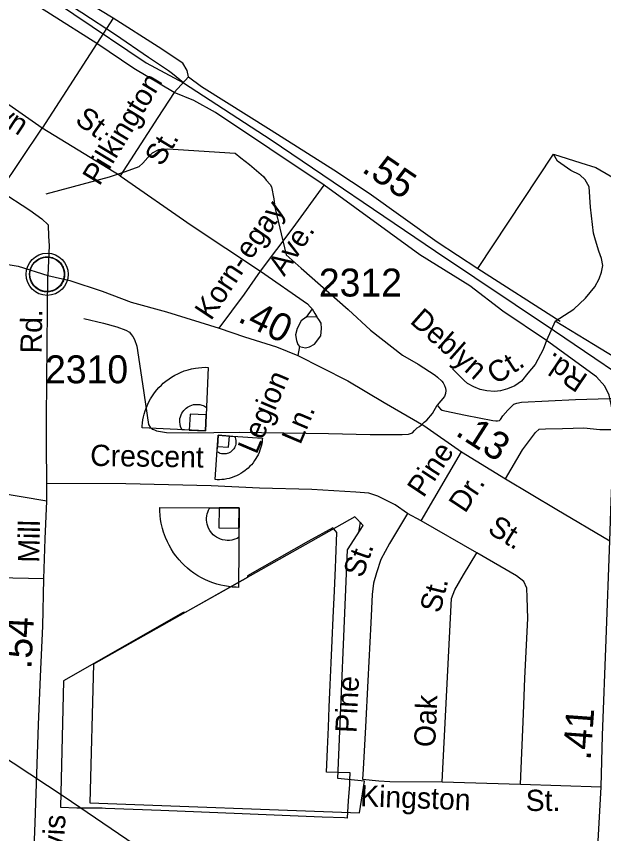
# Model space of a CAD drawing. Extents: x 2082433 to 2279600, y 546599 to 755198.
# Drawn here: x 2224806 to 2227436, y 638594 to 642250 of the extents above; entities that cross this region are included whole.
import ezdxf

# ---------------------------------------------------------------- set-up
doc = ezdxf.new("R2010")
doc.units = 0
for name, color, linetype in [('Exist Boundary Political City Limit New', 7, 'Continuous'), ('Exist Boundary Political City Limit New Hole', 7, 'Continuous'), ('Exist Civil Demographics Community CELL', 7, 'Continuous'), ('Exist Cultural Recreational Baseball or SoftBall Diamond CELL', 7, 'Continuous'), ('Exist Hydrographic Misc Water Feature', 7, 'Continuous'), ('Exist Railroad Mainline', 7, 'Continuous'), ('Exist Road Non-System Type 51', 7, 'Continuous'), ('Exist Road Non-System Type 51 Label', 7, 'Continuous'), ('Exist Road Primary US Attributed', 7, 'Continuous'), ('Exist Road Primary US Mileage Hundredths English Label', 7, 'Continuous'), ('Exist Road Secondary Mileage Hundredths English Label', 7, 'Continuous'), ('Exist Road Secondary Type 51 Attributed', 7, 'Continuous'), ('Exist Road Secondary Type 51 Label', 7, 'Continuous'), ('Exist Road Secondary Type 51 Number Label', 7, 'Continuous'), ('Exist Utilities Electrical Transmission Line', 7, 'Continuous'), ('Map Preparation Boundary City Limit Buffer Line', 7, 'Continuous')]:
    doc.layers.add(name, color=color, linetype=linetype)

msp = doc.modelspace()

# ---------------------------------------------------------------- linework, layer by layer
at = {"layer": 'Exist Boundary Political City Limit New'}
for points in [[(2226345.8, 639987.1), (2226339, 639941), (2226359.8, 639972.9), (2226345.8, 639987.1)], [(2226227.5, 639958), (2226223.2, 639962.9), (2226114, 639901.9), (2225842, 639747.7), (2225841.8, 639740.8), (2225562.5, 639583.6), (2225553, 639583.9), (2225018, 639277.8), (2225004.2, 638713.3), (2225077.5, 638709.4), (2225191, 638709.4), (2225206.2, 638708.9), (2225452.8, 638698.9), (2225816.8, 638684.4), (2226176.2, 638669.9), (2226276.2, 638666), (2226287.8, 638665.6), (2226289.5, 638665.6), (2226290.8, 638690), (2226293.8, 638741.2), (2226299.2, 638814.7), (2226300, 638835.6), (2226301, 638865.6), (2226246.8, 638867.8), (2226195.8, 638869.9), (2226199.2, 638971.5), (2226203.8, 639070.6), (2226206.5, 639160.3), (2226211.2, 639260.1), (2226216, 639358.8), (2226220.5, 639458.6), (2226224.5, 639559.5), (2226230.5, 639679.9), (2226235.8, 639783.8), (2226237.5, 639821.8), (2226242, 639941.1), (2226227.5, 639958)]]:
    msp.add_lwpolyline(points, dxfattribs=at)
at = {"layer": 'Exist Boundary Political City Limit New Hole'}
msp.add_lwpolyline([(2226321.6, 640011.1), (2225151.8, 639352.3), (2225135.5, 638731.7), (2226343.4, 638688.1), (2226365.2, 638829.7), (2226245.5, 638840.6), (2226289, 639864.1), (2226359.7, 639972.9)], close=True, dxfattribs=at)
at = {"layer": 'Exist Civil Demographics Community CELL'}
msp.add_lwpolyline([(2224866.7, 641108.9), (2224867.7, 641114.5), (2224869.5, 641121.1), (2224872.4, 641128.3), (2224875.4, 641134), (2224878.7, 641139.8), (2224882.5, 641144.9), (2224886.4, 641149.3), (2224891, 641153.9), (2224896.5, 641158.4), (2224902, 641162.1), (2224906.8, 641165), (2224911.9, 641167.4), (2224917.4, 641169.7), (2224923, 641171.5), (2224927.3, 641172.7), (2224932.2, 641173.4), (2224936.3, 641174.1), (2224942.7, 641174.4), (2224947.1, 641174.3), (2224952.8, 641174), (2224957.7, 641173.3), (2224962.6, 641172.3), (2224967.6, 641170.9), (2224972.7, 641169), (2224979.4, 641166.1), (2224985.7, 641162.6), (2224990.7, 641159), (2224995.9, 641155), (2224999.2, 641151.9), (2225003.3, 641147.5), (2225007.2, 641142.8), (2225010.3, 641138.2), (2225013.4, 641133.2), (2225015.8, 641128), (2225017.9, 641123), (2225019.4, 641118), (2225020.7, 641113.4), (2225021.8, 641107.4), (2225022.4, 641102.7), (2225022.7, 641096.7), (2225022.5, 641090.9), (2225022, 641085.2), (2225021, 641079.7), (2225019.4, 641073.5), (2225017.5, 641067.7), (2225015.2, 641062.6), (2225012, 641056.6), (2225008.8, 641051.3), (2225005.3, 641046.6), (2225001.1, 641041.9), (2224995.8, 641036.9), (2224990.8, 641032.8), (2224985.8, 641029.4), (2224981.4, 641026.8), (2224974.6, 641023.6), (2224967.5, 641020.9), (2224961.5, 641019.4), (2224954.9, 641018.1), (2224950.5, 641017.7), (2224946, 641017.4), (2224940.4, 641017.4), (2224936.1, 641017.8), (2224930.5, 641018.6), (2224924.6, 641019.9), (2224920, 641021.2), (2224914.8, 641023), (2224910.2, 641025), (2224906.3, 641027.3), (2224899.5, 641031.3), (2224893.9, 641035.6), (2224889, 641040.1), (2224884.6, 641045), (2224881.4, 641048.9), (2224878.4, 641053.1), (2224874.3, 641060.2), (2224872.6, 641063.7), (2224870.9, 641067.8), (2224868.3, 641075.9), (2224866.7, 641083), (2224866.1, 641088.2), (2224865.7, 641094.5), (2224865.7, 641099.2), (2224866.2, 641105.6)], close=True, dxfattribs=at)
for centre, radius in [((2224944.4, 641096.5), 94.3), ((2224944.1, 641096.8), 76.7)]:
    msp.add_circle(centre, radius, dxfattribs=at)
at = {"layer": 'Exist Cultural Recreational Baseball or SoftBall Diamond CELL'}
for points in [[(2225652.9, 640396.3), (2225369.2, 640409), (2225369.6, 640417.4), (2225371, 640431.7), (2225373, 640444.7), (2225375.9, 640458.6), (2225379, 640471.5), (2225383.5, 640486), (2225388.5, 640500.5), (2225395, 640515.3), (2225401.4, 640528.4), (2225407.7, 640539.8), (2225415.9, 640552.7), (2225425.6, 640566.6), (2225435.7, 640579.3), (2225444.8, 640589.6), (2225455.9, 640600.9), (2225464.4, 640608.9), (2225475, 640617.8), (2225489.9, 640629), (2225501.6, 640636.8), (2225516.2, 640645.4), (2225529, 640651.9), (2225541.5, 640657.5), (2225557.2, 640663.9), (2225576, 640669.7), (2225590.1, 640673.4), (2225608.6, 640676.8), (2225622.2, 640678.7), (2225636.9, 640679.8), (2225652.9, 640680.4), (2225665.6, 640680)], [(2225652.9, 640396.3), (2225548.2, 640400.9), (2225544.5, 640407.8), (2225541.4, 640416.2), (2225539.2, 640426), (2225538.2, 640434.8), (2225538.3, 640443.1), (2225539.1, 640450.9), (2225540.9, 640459.4), (2225543.9, 640467.6), (2225547.3, 640474.5), (2225551.3, 640481.3), (2225556.1, 640487.7), (2225560.4, 640492.2), (2225566.3, 640497.6), (2225572.3, 640501.8), (2225575.9, 640504.3), (2225584.9, 640508.7), (2225592, 640511.2), (2225599.7, 640513.3), (2225606.7, 640514.3), (2225613.4, 640514.4), (2225621.2, 640514.2), (2225628.6, 640513.3), (2225636.3, 640511.4), (2225642.5, 640509.1), (2225648.8, 640506.4), (2225653.8, 640503.5), (2225657.7, 640500.9)], [(2225652.9, 640396.3), (2225656.1, 640468.2), (2225584.2, 640471.4), (2225580.9, 640399.5)], [(2225709.8, 640376.1), (2225908.1, 640362.8), (2225907.7, 640356.9), (2225906.5, 640346.9), (2225904.9, 640337.9), (2225902.7, 640328.3), (2225900.3, 640319.3), (2225896.9, 640309.1), (2225893.2, 640299.1), (2225888.4, 640288.9), (2225883.7, 640279.8), (2225879.1, 640271.9), (2225873.2, 640263), (2225866.2, 640253.4), (2225858.9, 640244.7), (2225852.4, 640237.6), (2225844.5, 640229.8), (2225838.4, 640224.4), (2225830.8, 640218.3), (2225820.2, 640210.7), (2225811.9, 640205.4), (2225801.5, 640199.7), (2225792.5, 640195.3), (2225783.6, 640191.6), (2225772.6, 640187.4), (2225759.4, 640183.6), (2225749.4, 640181.2), (2225736.4, 640179.1), (2225726.9, 640178), (2225716.6, 640177.4), (2225705.4, 640177.3), (2225696.5, 640177.8)], [(2225709.8, 640376.1), (2225783, 640371.3), (2225785.5, 640366.4), (2225787.5, 640360.4), (2225788.9, 640353.5), (2225789.4, 640347.4), (2225789.2, 640341.6), (2225788.5, 640336.1), (2225787.2, 640330.2), (2225785, 640324.5), (2225782.5, 640319.7), (2225779.6, 640315), (2225776.1, 640310.6), (2225773, 640307.6), (2225768.8, 640303.9), (2225764.5, 640301), (2225762, 640299.3), (2225755.6, 640296.4), (2225750.6, 640294.8), (2225745.2, 640293.4), (2225740.3, 640292.8), (2225735.6, 640292.8), (2225730.1, 640293.1), (2225725, 640293.9), (2225719.6, 640295.3), (2225715.3, 640297), (2225710.9, 640299), (2225707.5, 640301.1), (2225704.8, 640303)], [(2225709.8, 640376.1), (2225706.4, 640325.8), (2225756.7, 640322.5), (2225760.1, 640372.8)], [(2225803.8, 640051.1), (2225801.1, 639696.1), (2225790.5, 639696.3), (2225772.6, 639697.4), (2225756.3, 639699.3), (2225738.9, 639702.2), (2225722.6, 639705.5), (2225704.2, 639710.4), (2225685.9, 639716), (2225667.2, 639723.4), (2225650.5, 639730.9), (2225636, 639738.2), (2225619.4, 639747.9), (2225601.6, 639759.3), (2225585.2, 639771.3), (2225572, 639782.2), (2225557.3, 639795.5), (2225547, 639805.8), (2225535.3, 639818.7), (2225520.7, 639836.7), (2225510.3, 639851), (2225499, 639868.8), (2225490.2, 639884.5), (2225482.6, 639899.9), (2225474, 639919.2), (2225465.9, 639942.3), (2225460.5, 639959.8), (2225455.4, 639982.8), (2225452.4, 639999.7), (2225450.3, 640017.9), (2225448.8, 640037.9), (2225448.8, 640053.8)], [(2225803.8, 640051.1), (2225802.9, 639920.1), (2225794.5, 639915.1), (2225784.1, 639910.9), (2225771.9, 639907.7), (2225761, 639906.1), (2225750.6, 639905.8), (2225740.8, 639906.5), (2225730.1, 639908.3), (2225719.8, 639911.6), (2225710.9, 639915.5), (2225702.3, 639920.2), (2225694, 639926), (2225688.3, 639931.1), (2225681.2, 639938.3), (2225675.7, 639945.6), (2225672.4, 639949.9), (2225666.5, 639961), (2225663.1, 639969.7), (2225660.1, 639979.2), (2225658.6, 639987.9), (2225658.1, 639996.3), (2225657.9, 640006.1), (2225658.7, 640015.3), (2225660.7, 640025), (2225663.4, 640032.9), (2225666.4, 640040.9), (2225669.9, 640047.3), (2225672.8, 640052.2)], [(2225803.8, 640051.1), (2225713.8, 640051.8), (2225713.1, 639961.8), (2225803.1, 639961.1)]]:
    msp.add_lwpolyline(points, close=True, dxfattribs=at)
at = {"layer": 'Exist Hydrographic Misc Water Feature'}
for points in [[(2224939.8, 641455.7), (2225223.2, 641532.2), (2225259.2, 641544.6), (2225294.9, 641556.7), (2225356.9, 641579.4), (2225372.8, 641593.6), (2225394.6, 641619.5), (2225416.3, 641639.8), (2225444.2, 641654.2), (2225484.4, 641658.3), (2225786.2, 641638.6), (2225811.9, 641616.9), (2225850.4, 641587.2), (2225913, 641533.9), (2225924.6, 641518), (2225943.1, 641498.2), (2225949, 641488.4), (2225959.7, 641434.4), (2225964, 641396.5), (2226013.8, 641182.9), (2226082.1, 641123.5), (2226291.7, 640939.4), (2226392.6, 640845.9), (2226535.1, 640735.2), (2226605.6, 640693.7), (2226681.9, 640644.5), (2226692.2, 640636.5), (2226711.6, 640618.9), (2226718, 640611.1), (2226724.1, 640598.8), (2226728, 640586.9), (2226730.1, 640576.8), (2226728.2, 640562.9), (2226722.7, 640549.1), (2226691.1, 640510.5)], [(2225108.5, 640899.4), (2225196.7, 640878.3), (2225256.8, 640860.8), (2225296.6, 640847.1), (2225312.8, 640837.3), (2225321, 640827.2), (2225328.6, 640817.5), (2225335.1, 640805.5), (2225345.4, 640775.6), (2225370.8, 640605.9), (2225398.3, 640424.2), (2225406.1, 640412.4), (2225416.3, 640404.4), (2225424.5, 640400.3), (2225434.4, 640396.4), (2225442.2, 640394.4), (2225478.2, 640388.9), (2225576.7, 640387.5), (2225804.3, 640389.6), (2226203.9, 640384.9), (2226390.1, 640380.3), (2226534.1, 640379.2), (2226562.1, 640381.5), (2226571.8, 640383.7), (2226579.8, 640387.8), (2226589.8, 640398), (2226601.7, 640410), (2226611.6, 640416.2), (2226621.4, 640424), (2226631.7, 640434.3), (2226643.6, 640444.2), (2226669.4, 640474.4), (2226691.1, 640510.5)], [(2226691.1, 640510.5), (2226705.3, 640492.9), (2226713.1, 640488.9), (2226725.2, 640485.1), (2226817.2, 640465.9), (2226939.4, 640442.6), (2226953.2, 640440.9), (2226961.4, 640440.9), (2226969.4, 640443), (2226973.5, 640447.2), (2226985, 640463.3), (2227006.7, 640489.2), (2227024.5, 640507.2), (2227034.6, 640515.5), (2227046.7, 640519.7), (2227068.6, 640523.7), (2227310.4, 640535.9), (2227614.3, 640546), (2227819.1, 640414.1), (2228369.9, 640050.8), (2228898.7, 639697.2), (2229025.4, 639612.4)]]:
    msp.add_lwpolyline(points, dxfattribs=at)
at = {"layer": 'Exist Railroad Mainline'}
for points in [[(2223262.3, 643465.3), (2223540, 643288.7), (2223722.7, 643170.2), (2223871.5, 643065.6), (2224048.4, 642945), (2224221.3, 642824.5), (2224374.1, 642717.9), (2224703.7, 642498.6), (2224793.1, 642442.9), (2225063.5, 642259.6), (2225387.2, 642042.4), (2225555.2, 641953.6), (2225505.5, 641993.4), (2225487.4, 642007.2), (2225398.8, 642066.4), (2225250.1, 642167.2), (2225099.5, 642266), (2224954.7, 642358.7), (2224840.4, 642433.6)], [(2225555.2, 641953.6), (2225947.9, 641698.7), (2226682.4, 641200.1), (2227215.5, 640843.2)], [(2227215.5, 640843.2), (2228563.5, 639931.6), (2230744.1, 638504.2), (2231614.6, 637909.5)]]:
    msp.add_lwpolyline(points, dxfattribs=at)
at = {"layer": 'Exist Road Non-System Type 51'}
for p, q in [((2225239.6, 642242.6), (2225166.5, 642129.1)), ((2225166.5, 642129.1), (2224922.1, 641750.7)), ((2225577.3, 641980.2), (2225513.6, 641910)), ((2224733.3, 641469.1), (2224922.1, 641750.7)), ((2225270.5, 641537.5), (2224922.1, 641750.7)), ((2226872.6, 641121.7), (2227241.5, 640887.5)), ((2226130.8, 640941.4), (2226104.6, 640904.2)), ((2226151.4, 640905.6), (2226104.6, 640904.2)), ((2226074.3, 640773.4), (2226067.4, 640733.4)), ((2226618.7, 639993.2), (2226799.3, 640302.1)), ((2224943.2, 640080.9), (2224589.4, 640140.7)), ((2226618.7, 639993.2), (2226557.1, 640026.8)), ((2226867.9, 639850.4), (2226618.7, 639993.2)), ((2224930.1, 639733.7), (2224583.8, 639742.1)), ((2226713.4, 638826.4), (2227064.4, 638815.2)), ((2227064.4, 638815.2), (2227425.6, 638804))]:
    msp.add_line(p, q, dxfattribs=at)
for points in [[(2225239.6, 642242.6), (2225027.3, 642371.3), (2224808.7, 642512.4)], [(2225577.3, 641980.2), (2225570.8, 642008.8), (2225551.3, 642040.7), (2225440.8, 642113.5), (2225239.6, 642242.6)], [(2224922.1, 641750.7), (2224696.9, 641907.3), (2224516.4, 642011)], [(2225577.3, 641980.2), (2225635.8, 641936), (2225946.6, 641741), (2226227.4, 641563.5), (2226386, 641458.9), (2226690.5, 641242.1), (2226872.6, 641121.7)], [(2225513.6, 641910), (2225439.5, 641798.2), (2225270.5, 641537.5)], [(2226872.6, 641121.7), (2227210.9, 641633.2)], [(2227219.3, 640887.4), (2227302.9, 640940.6), (2227354.2, 640989.1), (2227397.1, 641040.5), (2227415.8, 641075.9), (2227426.1, 641106.7), (2227431.7, 641135.7), (2227426.1, 641166.5), (2227413.9, 641199.2), (2227400.3, 641248.4), (2227391.2, 641281), (2227376.6, 641397), (2227370.5, 641487.6), (2227352.8, 641518.4), (2227329.5, 641540.8), (2227288.4, 641561.3), (2227229.6, 641602.4), (2227210.9, 641633.2)], [(2227210.9, 641633.2), (2227334.1, 641594.9), (2227401.3, 641574.4), (2227465.8, 641537.1), (2227494.7, 641509), (2227581, 641379.3), (2227682.8, 641200.1), (2227803.4, 640983.9), (2227871, 640875.4), (2227957.7, 640737.1)], [(2225270.5, 641537.5), (2225589, 641315.8), (2225899.8, 641111.1)], [(2224733.3, 641469.1), (2224866, 641384), (2224920.6, 641345), (2224949.2, 641317.7), (2224950.2, 641265.4), (2224953, 641225.3), (2224947.4, 641090.9)], [(2225899.8, 641111.1), (2226045.4, 641304.8), (2226184.5, 641495.3)], [(2225714.9, 640854.8), (2225828.1, 641008.2), (2225899.8, 641111.1)], [(2225899.8, 641111.1), (2226110.1, 640964.8), (2226122.3, 640951)], [(2226122.3, 640951), (2226130.8, 640941.4), (2226143.1, 640920.7), (2226151.4, 640905.6)], [(2226104.6, 640904.2), (2226081.2, 640887.7), (2226063.3, 640854.6), (2226056.4, 640825.7), (2226060.5, 640800.9), (2226066, 640783), (2226074.3, 640773.4)], [(2226074.3, 640773.4), (2226100.5, 640767.9), (2226119.7, 640772), (2226141.8, 640784.4), (2226169.3, 640821.6), (2226173.4, 640854.6), (2226170.7, 640878), (2226161, 640894.5), (2226151.4, 640905.6)], [(2227180.1, 640800.6), (2227165.2, 640759.5), (2227128.8, 640693.2), (2227096.1, 640654), (2227068.4, 640618.8), (2227038.5, 640598), (2227006, 640583.7), (2226973.5, 640574.6), (2226947.5, 640572), (2226912.4, 640574.6), (2226883.8, 640581.1), (2226855.2, 640592.8), (2226826.6, 640608.4), (2226811, 640621.4), (2226758.9, 640673.4)], [(2226997.2, 640180.8), (2227072.3, 640310.5), (2227130.8, 640388.7), (2227147.7, 640403), (2227176.3, 640405.6), (2227251.7, 640406.9), (2227347.9, 640409.5), (2227419.1, 640402.9), (2227477.9, 640402.9)], [(2225895.7, 640139.1), (2225678.5, 640149.5), (2225296.3, 640159.2), (2224943.2, 640161.2)], [(2226557.1, 640026.8), (2226502.9, 640065.1), (2226424.8, 640104.6), (2226384.5, 640117.6), (2226326, 640121.5), (2226129.7, 640133.2), (2225895.7, 640139.1)], [(2226557.1, 640026.8), (2226477.3, 639892.4), (2226438.1, 639820.5), (2226418.5, 639761.7), (2226405.4, 639715), (2226399.8, 639663.7), (2226393.3, 639537.7), (2226380.2, 639278.2), (2226369.9, 639072.8), (2226358.7, 638882.4), (2226356.9, 638838.5), (2226428.7, 638829.9), (2226478.1, 638827.3), (2226713.4, 638826.4)], [(2226713.4, 638826.4), (2226754.5, 639646.9), (2226769.4, 639684.2), (2226808.6, 639751.4), (2226867.9, 639850.4)], [(2227064.4, 638815.2), (2227077, 639130.7), (2227083.5, 639290.3), (2227096.1, 639557.3), (2227094.3, 639650.6), (2227091.5, 639691.7), (2227078.4, 639721.6), (2227045.7, 639747.7), (2226867.9, 639850.4)]]:
    msp.add_lwpolyline(points, dxfattribs=at)
at = {"layer": 'Exist Road Primary US Attributed'}
for points in [[(2224060, 641270), (2224142.1, 641252.6), (2224336.7, 641218), (2224550, 641176.6), (2224653.4, 641160), (2224815, 641132.3), (2224947.4, 641090.9)], [(2224947.4, 641090.9), (2225046.5, 641068.7), (2225189.9, 641021.6), (2225319.8, 640972.3), (2225478.3, 640929.2), (2225714.9, 640854.8), (2225827.8, 640816.1), (2225971, 640772), (2226067.4, 640733.4), (2226172.6, 640679.9), (2226290.9, 640619.5), (2226453.4, 640522.6), (2226630.2, 640419.9), (2226799.3, 640302.1), (2226997.2, 640180.8), (2227226.8, 640043.6), (2227463, 639903.6)]]:
    msp.add_lwpolyline(points, dxfattribs=at)
at = {"layer": 'Exist Road Secondary Type 51 Attributed'}
for points in [[(2227180.1, 640800.6), (2226985, 640932.2), (2226837.2, 641045.4), (2226612.3, 641183.8), (2226184.5, 641495.3), (2225698.3, 641819.6), (2225600.7, 641874.3), (2225513.6, 641910), (2225332.9, 642017.3), (2225166.5, 642129.1), (2224751.4, 642392.3)], [(2224875.1, 638258), (2224890, 638642.5), (2224905.9, 639081.2), (2224914.3, 639296.8), (2224924.5, 639522.7), (2224930.1, 639733.7), (2224934.8, 639913.8), (2224943.2, 640080.9), (2224943.2, 640161.2), (2224941.3, 640334.8), (2224941.3, 640452.4), (2224944.6, 640781), (2224947.4, 641090.9)], [(2228263.1, 640792.8), (2228153.3, 640771.4), (2227957.7, 640737.1), (2227835.4, 640709.1), (2227711, 640687.5), (2227627.2, 640682.2), (2227557.4, 640694.4), (2227485.4, 640724), (2227391.1, 640781.9), (2227219.3, 640887.4), (2227180.1, 640800.6)], [(2227463, 639903.6), (2227470.4, 640080.9), (2227477.9, 640260.1), (2227477.9, 640402.9), (2227475.1, 640483.2), (2227469.5, 640514), (2227460.2, 640555.1), (2227441.5, 640596.2), (2227404.1, 640637.2), (2227180.1, 640800.6)], [(2227377.5, 637725), (2227385, 637873.4), (2227401.3, 638274.8), (2227407.9, 638445.6), (2227411.6, 638561.3), (2227425.6, 638804), (2227430.3, 639032.7), (2227448, 639462.1), (2227463, 639903.6)]]:
    msp.add_lwpolyline(points, dxfattribs=at)
at = {"layer": 'Exist Utilities Electrical Transmission Line'}
msp.add_lwpolyline([(2237556, 630428.1), (2233367.3, 633224.6), (2229090.2, 636058.3), (2227950.5, 636838.8), (2226800.8, 637596.9), (2226412.9, 637828.8), (2226246.1, 637935.4), (2226059.3, 638059.8), (2225801.9, 638231.5), (2225404.1, 638498.2), (2225020.1, 638758.9), (2224636.2, 639011.6), (2224240.2, 639274.4), (2223870.4, 639527.3), (2223289.7, 639898.2)], dxfattribs=at)
at = {"layer": 'Map Preparation Boundary City Limit Buffer Line'}
for points in [[(2226345.8, 639987.1), (2226339, 639941), (2226359.8, 639972.9), (2226345.8, 639987.1)], [(2226227.5, 639958), (2226223.2, 639962.9), (2226114, 639901.9), (2225842, 639747.7), (2225841.8, 639740.8), (2225562.5, 639583.6), (2225553, 639583.9), (2225018, 639277.8), (2225004.2, 638713.3), (2225077.5, 638709.4), (2225191, 638709.4), (2225206.2, 638708.9), (2225452.8, 638698.9), (2225816.8, 638684.4), (2226176.2, 638669.9), (2226276.2, 638666), (2226287.8, 638665.6), (2226289.5, 638665.6), (2226290.8, 638690), (2226293.8, 638741.2), (2226299.2, 638814.7), (2226300, 638835.6), (2226301, 638865.6), (2226246.8, 638867.8), (2226195.8, 638869.9), (2226199.2, 638971.5), (2226203.8, 639070.6), (2226206.5, 639160.3), (2226211.2, 639260.1), (2226216, 639358.8), (2226220.5, 639458.6), (2226224.5, 639559.5), (2226230.5, 639679.9), (2226235.8, 639783.8), (2226237.5, 639821.8), (2226242, 639941.1), (2226227.5, 639958)]]:
    msp.add_lwpolyline(points, dxfattribs=at)

# ---------------------------------------------------------------- texts
at = {"layer": 'Exist Road Non-System Type 51 Label'}
for s, rotation, p in [('Brown', 326.7261, (2224519.2, 641911.7)), ('Pilkington', 58.7916, (2225178, 641488.1)), ('St.', 324.6623, (2225064.2, 641775.7)), ('St.', 58.7916, (2225456.9, 641575.2)), ('egay', 55.2311, (2225856.6, 641157.6)), ('Ave.', 56.3873, (2226005.7, 641083.6)), ('Korn-', 56.3873, (2225677.7, 640885.6)), ('Deblyn', 318.4479, (2226564.3, 640881.8)), ('Ct.', 33.036, (2226953.2, 640600.4)), ('Legion', 67.0929, (2225881.6, 640287.2)), ('Ln.', 67.0929, (2226077.7, 640330.6)), ('Crescent', 359.0823, (2225136.5, 640239.7)), ('Pine', 56.4665, (2226629.4, 640093.4)), ('Dr.', 56.4665, (2226815.4, 640023.9)), ('St.', 328.0803, (2226911.3, 639943.2)), ('St.', 70.5731, (2226356.4, 639734.4)), ('St.', 75.9741, (2226703.6, 639577)), ('Pine', 87.2757, (2226328.9, 639043.2)), ('Oak', 87.4381, (2226681.4, 638979.6)), ('Kingston', 357.8373, (2226344.5, 638717)), ('St.', 0.0708, (2227087.2, 638695.6))]:
    msp.add_text(s, height=95, rotation=rotation, dxfattribs=at).set_placement(p)
at = {"layer": 'Exist Road Primary US Mileage Hundredths English Label'}
for s, rotation, p in [('.40', 333.9515, (2225792.6, 640887.2)), ('.13', 327.3636, (2226767.2, 640379.8))]:
    msp.add_text(s, height=125, rotation=rotation, dxfattribs=at).set_placement(p)
at = {"layer": 'Exist Road Secondary Mileage Hundredths English Label'}
for s, rotation, p in [('.55', 325.6799, (2226348, 641558.2)), ('.54', 86.9516, (2224873.2, 639328.9)), ('.41', 85.8154, (2227377.3, 638920.4))]:
    msp.add_text(s, height=125, rotation=rotation, dxfattribs=at).set_placement(p)
at = {"layer": 'Exist Road Secondary Type 51 Label'}
for s, rotation, p in [('Rd.', 88.9436, (2224919.2, 640742)), ('Rd.', 145.9322, (2227370.8, 640641.9)), ('Mill', 88.7508, (2224908.8, 639805.5)), ('Davis', 86.9516, (2225010.2, 638359.8))]:
    msp.add_text(s, height=95, rotation=rotation, dxfattribs=at).set_placement(p)
at = {"layer": 'Exist Road Secondary Type 51 Number Label'}
for s, p in [('2312', (2226161, 640997)), ('2310', (2224935, 640608.9))]:
    msp.add_text(s, height=125, dxfattribs=at).set_placement(p)

doc.saveas('drawing.dxf')
